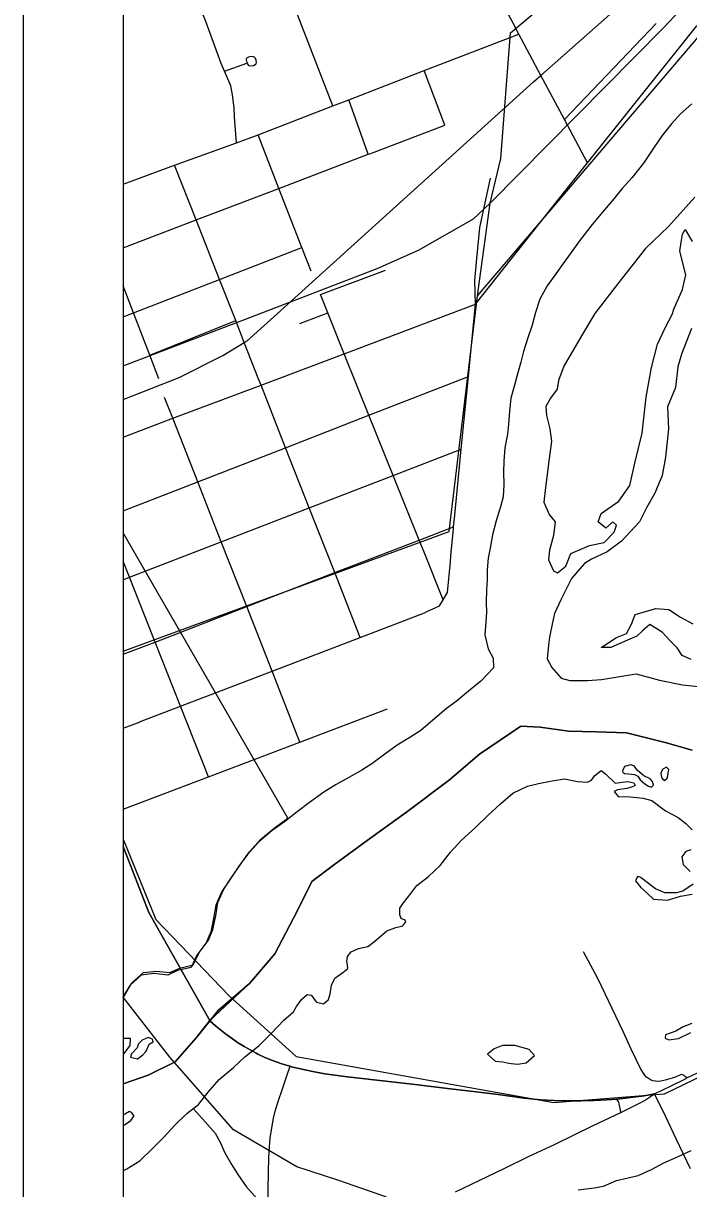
# Model space of a CAD drawing. Extents: x 0 to 34, y 0 to 22.
# Drawn here: x 2 to 2.667, y 17.216 to 18.383 of the extents above; entities that cross this region are included whole.
import ezdxf

# ---------------------------------------------------------------- set-up
doc = ezdxf.new("R2010")
doc.units = 0
for name, color, linetype in [('GM_X_City_Street', 7, 'Continuous'), ('GM_X_Corporation', 7, 'Continuous'), ('GM_X_County_Road', 7, 'Continuous'), ('GM_X_Major_River', 7, 'Continuous'), ('GM_X_Minor_Lake', 7, 'Continuous'), ('GM_X_Minor_River', 7, 'Continuous'), ('GM_X_Rail_Line', 7, 'Continuous'), ('GM_X_State_Route', 7, 'Continuous'), ('GM_X_US_Route', 7, 'Continuous'), ('SH_Data', 7, 'Continuous')]:
    doc.layers.add(name, color=color, linetype=linetype)

msp = doc.modelspace()

# ---------------------------------------------------------------- linework, layer by layer
at = {"layer": 'GM_X_City_Street'}
for p, q in [((2.5421, 18.287), (2.634, 18.383)), ((2.4221, 18.2812), (2.4016, 18.3358)), ((2.3456, 18.2521), (2.326, 18.3066)), ((2.2976, 18.1117), (2.3627, 18.1359)), ((2.2771, 18.0827), (2.305, 18.0932)), ((2.1266, 18.051), (2.2128, 18.0855))]:
    msp.add_line(p, q, dxfattribs=at)
for points in [[(2.3101, 18.3005), (2.2646, 18.418), (2.2639, 18.4199), (2.2497, 18.4558), (2.241, 18.4839)], [(2.2137, 18.2637), (2.2117, 18.2895), (2.2111, 18.2987), (2.2094, 18.3116), (2.208, 18.3207), (2.2015, 18.3354), (2.1981, 18.3429), (2.1829, 18.3849), (2.1824, 18.386), (2.1643, 18.4304)], [(2.1, 18.2223), (2.1516, 18.2411), (2.2137, 18.2637), (2.2351, 18.2715), (2.3101, 18.3005), (2.326, 18.3066), (2.4016, 18.3358), (2.4965, 18.3724)], [(2.2015, 18.3354), (2.224, 18.3433), (2.2253, 18.3416), (2.2264, 18.341), (2.2279, 18.3407), (2.2305, 18.3409), (2.2324, 18.3419), (2.2333, 18.3428), (2.2335, 18.3443), (2.2333, 18.3461), (2.2331, 18.347), (2.2324, 18.3484), (2.232, 18.3491), (2.2307, 18.3497), (2.2291, 18.3501), (2.227, 18.3498), (2.2256, 18.3492), (2.2241, 18.3485), (2.2234, 18.3475), (2.2232, 18.3466), (2.2239, 18.3437)], [(2.1, 18.1585), (2.1731, 18.1863), (2.256, 18.2179), (2.3456, 18.2521), (2.347, 18.2526), (2.4221, 18.2812)], [(2.2885, 18.135), (2.2791, 18.1589), (2.256, 18.2179), (2.2351, 18.2715)], [(2.3374, 17.7684), (2.3119, 17.8332), (2.2865, 17.898), (2.2627, 17.9583), (2.2381, 18.021), (2.2354, 18.0279), (2.2214, 18.0635), (2.2128, 18.0855), (2.1965, 18.1268), (2.1731, 18.1863), (2.1516, 18.2411)], [(2.453, 18.1019), (2.4524, 18.1257), (2.4543, 18.1477), (2.4574, 18.1789), (2.468, 18.2282)], [(2.1, 18.0892), (2.1104, 18.0932), (2.1965, 18.1268), (2.2791, 18.1589)], [(2.1358, 18.0274), (2.1266, 18.051), (2.1104, 18.0932), (2.1, 18.1203)], [(2.4206, 17.8061), (2.4014, 17.8538), (2.3965, 17.8658), (2.3705, 17.9304), (2.3462, 17.9908), (2.3214, 18.0523), (2.305, 18.0932), (2.2976, 18.1117)], [(2.1, 17.9689), (2.1498, 17.9877), (2.2381, 18.021), (2.3214, 18.0523), (2.453, 18.1019)], [(2.1, 17.8951), (2.1747, 17.9241), (2.2627, 17.9583), (2.3462, 17.9908), (2.4458, 18.0295)], [(2.2771, 17.6635), (2.2492, 17.7346), (2.2238, 17.7992), (2.1983, 17.864), (2.1747, 17.9241), (2.1498, 17.9877), (2.1415, 18.0087)], [(2.1, 17.8261), (2.1064, 17.8286), (2.1983, 17.864), (2.2865, 17.898), (2.3705, 17.9304), (2.4386, 17.9567)], [(2.1, 17.7514), (2.132, 17.7637), (2.2238, 17.7992), (2.3119, 17.8332), (2.3965, 17.8658), (2.431, 17.8791)], [(2.1854, 17.6287), (2.1574, 17.6994), (2.132, 17.7637), (2.1064, 17.8286), (2.1, 17.8447)], [(2.1, 17.5964), (2.1854, 17.6287), (2.2771, 17.6635), (2.3647, 17.6968)], [(2.6647, 17.3272), (2.6634, 17.3285), (2.6628, 17.3291), (2.6621, 17.3296), (2.6613, 17.3301), (2.6603, 17.3304), (2.6593, 17.3306), (2.6582, 17.3304), (2.654, 17.3285), (2.65, 17.327), (2.6428, 17.3249), (2.6386, 17.324), (2.6355, 17.3237), (2.6331, 17.3239), (2.6307, 17.3244), (2.6284, 17.3253), (2.6262, 17.3266), (2.6243, 17.3281), (2.6226, 17.3299), (2.6204, 17.3329), (2.6183, 17.3367), (2.6088, 17.3562), (2.6007, 17.3736), (2.5754, 17.4269), (2.5611, 17.4536)], [(2.2443, 17.1793), (2.2449, 17.1936), (2.2453, 17.2153), (2.2456, 17.2327), (2.2461, 17.2476), (2.2465, 17.2582), (2.2473, 17.2668), (2.2488, 17.2772), (2.2506, 17.2869), (2.2523, 17.2941), (2.2552, 17.3036), (2.2597, 17.3165), (2.2641, 17.3295), (2.2673, 17.3389)], [(2.4329, 17.2132), (2.4817, 17.2366), (2.5062, 17.2486), (2.5322, 17.2607), (2.5708, 17.2795), (2.5984, 17.2928), (2.6145, 17.3005), (2.6179, 17.3022), (2.6223, 17.3048), (2.6262, 17.3075), (2.6321, 17.3115)], [(2.5984, 17.2928), (2.5982, 17.2949), (2.5979, 17.2968), (2.5976, 17.2983), (2.5973, 17.2997), (2.5969, 17.3012), (2.5964, 17.3026), (2.5957, 17.304), (2.5946, 17.3061)]]:
    msp.add_lwpolyline(points, dxfattribs=at)
at = {"layer": 'GM_X_Corporation'}
for points in [[(2.1, 20.9), (2.1, 17.3213), (2.125, 17.3299), (2.1521, 17.3433), (2.1736, 17.3677), (2.187, 17.3847), (2.2269, 17.4223), (2.2518, 17.4516), (2.2743, 17.4943), (2.289, 17.5238), (2.3119, 17.5414), (2.3482, 17.5676), (2.3837, 17.5935), (2.4269, 17.6257), (2.4571, 17.6516), (2.4983, 17.6796), (2.5176, 17.6786), (2.546, 17.6745), (2.574, 17.6738), (2.6043, 17.6727), (2.6428, 17.6632), (2.67, 17.6556)], [(2.1, 19.7479), (2.1, 17.3213), (2.125, 17.3299), (2.1521, 17.3433), (2.1736, 17.3677), (2.187, 17.3847), (2.2269, 17.4223), (2.2518, 17.4516), (2.2743, 17.4943), (2.289, 17.5238), (2.3119, 17.5414), (2.3482, 17.5676), (2.3837, 17.5935), (2.4269, 17.6257), (2.4571, 17.6516), (2.4983, 17.6796), (2.5176, 17.6786), (2.546, 17.6745), (2.574, 17.6738), (2.6043, 17.6727), (2.6428, 17.6632), (2.67, 17.6556)], [(2.1, 19.7456), (2.1, 17.3213), (2.125, 17.3299), (2.1521, 17.3433), (2.1736, 17.3677), (2.1951, 17.3949), (2.2269, 17.4223), (2.2518, 17.4516), (2.2743, 17.4943), (2.289, 17.5238), (2.3119, 17.5414), (2.3482, 17.5676), (2.3837, 17.5935), (2.4269, 17.6257), (2.4571, 17.6516), (2.4983, 17.6796), (2.5176, 17.6786), (2.546, 17.6745), (2.574, 17.6738), (2.6043, 17.6727), (2.6428, 17.6632), (2.67, 17.6556)], [(2.67, 17.6556), (2.6428, 17.6632), (2.6043, 17.6727), (2.574, 17.6738), (2.546, 17.6745), (2.5176, 17.6786), (2.4983, 17.6796), (2.4571, 17.6516), (2.4269, 17.6257), (2.3837, 17.5935), (2.3482, 17.5676), (2.3119, 17.5414), (2.289, 17.5238), (2.2743, 17.4943), (2.2518, 17.4516), (2.2269, 17.4223), (2.187, 17.3847), (2.1736, 17.3677), (2.1521, 17.3433), (2.125, 17.3299), (2.1, 17.3213), (2.1, 14.1)], [(2.67, 17.6556), (2.6428, 17.6631), (2.6043, 17.6727), (2.574, 17.6738), (2.546, 17.6745), (2.5176, 17.6786), (2.4983, 17.6796), (2.4571, 17.6516), (2.4269, 17.6257), (2.3837, 17.5935), (2.3482, 17.5676), (2.3119, 17.5414), (2.289, 17.5238), (2.2743, 17.4943), (2.2518, 17.4516), (2.2268, 17.4223), (2.1951, 17.3949), (2.1736, 17.3677), (2.1521, 17.3433), (2.125, 17.3299), (2.1, 17.3213), (2.1, 14.1)], [(2.67, 17.6556), (2.6428, 17.6632), (2.6043, 17.6727), (2.574, 17.6738), (2.546, 17.6745), (2.5176, 17.6786), (2.4983, 17.6796), (2.4571, 17.6516), (2.4269, 17.6257), (2.3837, 17.5935), (2.3482, 17.5676), (2.3119, 17.5414), (2.289, 17.5238), (2.2743, 17.4943), (2.2518, 17.4516), (2.2269, 17.4223), (2.187, 17.3847), (2.1736, 17.3677), (2.1521, 17.3433), (2.125, 17.3299), (2.1, 17.3213), (2.1, 14.9787)]]:
    msp.add_lwpolyline(points, dxfattribs=at)
msp.add_lwpolyline([(2.1, 17.873), (2.1, 17.4079), (2.1009, 17.4092), (2.1088, 17.4224), (2.1204, 17.4327), (2.1333, 17.4343), (2.1468, 17.4329), (2.1568, 17.4372), (2.1703, 17.4405), (2.176, 17.4527), (2.1854, 17.4651), (2.19, 17.476), (2.1927, 17.4896), (2.1949, 17.5028), (2.2009, 17.5164), (2.2087, 17.528), (2.2181, 17.5418), (2.2266, 17.5535), (2.2377, 17.566), (2.2514, 17.5775), (2.265, 17.5874)], close=True, dxfattribs=at)
at = {"layer": 'GM_X_County_Road'}
msp.add_line((2.1, 17.6774), (2.1154, 17.6833), dxfattribs=at)
for points in [[(2.5185, 18.3311), (2.4965, 18.3724), (2.4906, 18.3834), (2.4632, 18.4347), (2.451, 18.4626), (2.4507, 18.4966), (2.4494, 18.6833), (2.4525, 18.8029), (2.4541, 18.9031), (2.4559, 18.9654), (2.4565, 19.0264), (2.4574, 19.094), (2.4601, 19.3606), (2.4602, 19.4809), (2.4593, 19.7005), (2.4592, 19.7078), (2.4594, 19.7154), (2.4594, 19.7207), (2.4596, 19.7282), (2.4597, 19.7374)], [(2.4305, 17.8736), (2.4308, 17.8775), (2.431, 17.8791), (2.4321, 17.8906), (2.4386, 17.9567), (2.4458, 18.0295), (2.453, 18.1019), (2.5653, 18.2435), (2.6745, 18.3806), (2.8905, 18.4446), (2.8949, 18.4457), (2.9238, 18.4527), (2.957, 18.4563), (3.0181, 18.463), (3.0739, 18.4691), (3.1297, 18.4752), (3.2316, 18.4864), (3.2663, 18.4902), (3.2835, 18.4921), (3.3388, 18.4981), (3.3968, 18.5043)], [(2.5653, 18.2435), (2.5421, 18.287), (2.5185, 18.3311)], [(2.4278, 17.8441), (2.4283, 17.85), (2.4305, 17.8736)], [(2.4043, 17.7942), (2.4094, 17.7966), (2.417, 17.8001), (2.4206, 17.8061), (2.425, 17.8133), (2.4278, 17.8441)], [(2.1154, 17.6833), (2.1163, 17.6837), (2.1574, 17.6994), (2.2492, 17.7346), (2.3374, 17.7684), (2.4018, 17.793), (2.4043, 17.7942)]]:
    msp.add_lwpolyline(points, dxfattribs=at)
at = {"layer": 'GM_X_Major_River'}
for p, q in [((2.6499, 18.0918), (2.6515, 18.097)), ((2.6457, 17.6299), (2.6458, 17.6326)), ((2.6279, 17.6269), (2.6215, 17.6297)), ((2.1233, 17.3548), (2.1251, 17.3586)), ((2.1023, 17.2914), (2.1, 17.2901))]:
    msp.add_line(p, q, dxfattribs=at)
for points in [[(2.6697, 18.3025), (2.6581, 18.2922), (2.6492, 18.2825), (2.6399, 18.2709), (2.6313, 18.2582), (2.6211, 18.2432), (2.6098, 18.2287), (2.5997, 18.2179), (2.5916, 18.2074), (2.5803, 18.194), (2.5698, 18.1817), (2.557, 18.1653), (2.5488, 18.1537), (2.5409, 18.1427), (2.5352, 18.1348), (2.5248, 18.1204), (2.5175, 18.1069), (2.513, 18.0937), (2.5097, 18.0809), (2.5053, 18.0684), (2.5011, 18.0547), (2.4983, 18.0439), (2.4954, 18.0333), (2.4921, 18.0209), (2.4884, 18.008), (2.487, 17.9948), (2.486, 17.9819), (2.485, 17.972), (2.4824, 17.958), (2.4814, 17.9447), (2.4811, 17.9337), (2.4812, 17.9216), (2.4806, 17.909), (2.4781, 17.8992)], [(2.6725, 18.209), (2.6462, 18.1796), (2.6234, 18.1577), (2.5961, 18.1234), (2.5724, 18.0927), (2.559, 18.0703), (2.5413, 18.0399), (2.5361, 18.0256), (2.5348, 18.0169), (2.5281, 18.0079), (2.5234, 17.9996), (2.524, 17.9905), (2.5275, 17.9771), (2.5291, 17.9649), (2.5268, 17.9475), (2.5231, 17.9183), (2.5213, 17.9039), (2.5267, 17.8913), (2.5329, 17.8839), (2.5311, 17.8703), (2.527, 17.8556), (2.5261, 17.8461), (2.5311, 17.8349), (2.5352, 17.833), (2.5433, 17.8396), (2.5485, 17.8524), (2.5672, 17.8603), (2.5817, 17.8634), (2.5917, 17.8738), (2.5941, 17.8806), (2.5904, 17.8841), (2.5835, 17.8778), (2.5757, 17.8841), (2.5789, 17.8924), (2.5966, 17.9049), (2.6075, 17.9206), (2.6125, 17.9429), (2.62, 17.9727), (2.6238, 18.0088), (2.6294, 18.0386), (2.6352, 18.0621), (2.6432, 18.079), (2.6499, 18.0918)], [(2.6515, 18.097), (2.6603, 18.1166), (2.6636, 18.1313), (2.6577, 18.155), (2.6591, 18.1641), (2.6604, 18.1721), (2.6631, 18.1769), (2.67, 18.1646)], [(2.6692, 18.0776), (2.6592, 18.052), (2.6555, 18.0392), (2.6532, 18.0187), (2.6452, 17.9992), (2.6462, 17.9771), (2.6433, 17.9487), (2.6399, 17.9305), (2.6327, 17.9128), (2.6244, 17.8982), (2.6173, 17.8839), (2.5991, 17.8646), (2.5848, 17.8539), (2.5692, 17.8466), (2.5623, 17.8422), (2.5491, 17.8273), (2.5388, 17.8067), (2.532, 17.7924), (2.53, 17.7833), (2.527, 17.7685), (2.526, 17.7606), (2.5246, 17.7469), (2.5293, 17.7381), (2.5389, 17.7276), (2.5476, 17.7251), (2.565, 17.7251), (2.579, 17.7263), (2.5976, 17.7293), (2.6139, 17.732), (2.6372, 17.7254), (2.6602, 17.7207), (2.676, 17.7192)], [(2.4781, 17.8992), (2.4735, 17.885), (2.4699, 17.8709), (2.4677, 17.8577), (2.4656, 17.8478), (2.4646, 17.8361), (2.4647, 17.8258), (2.4641, 17.8163), (2.4638, 17.803), (2.464, 17.7935), (2.4634, 17.784), (2.4624, 17.7708), (2.4655, 17.757), (2.4706, 17.7475), (2.471, 17.738), (2.4583, 17.7245), (2.446, 17.7145), (2.4337, 17.7042), (2.424, 17.6972), (2.4125, 17.6876), (2.3982, 17.6753), (2.3871, 17.668), (2.3744, 17.6604), (2.3621, 17.6515), (2.3492, 17.6416), (2.3391, 17.6353), (2.3261, 17.628), (2.3134, 17.621), (2.3012, 17.6133), (2.2866, 17.603), (2.2743, 17.5938), (2.2616, 17.5838), (2.2493, 17.575), (2.2355, 17.5634), (2.2245, 17.551), (2.216, 17.5393), (2.2066, 17.5254), (2.1987, 17.5138), (2.1928, 17.5003), (2.1906, 17.487), (2.1878, 17.4734), (2.1832, 17.4625), (2.1739, 17.4502), (2.1681, 17.438), (2.1546, 17.4347), (2.1447, 17.4303), (2.1311, 17.4318), (2.1182, 17.4302), (2.1067, 17.4198), (2.1, 17.4087)], [(2.6691, 17.7463), (2.6601, 17.7503), (2.6549, 17.758), (2.6475, 17.7654), (2.6402, 17.7732), (2.6357, 17.7763), (2.6275, 17.7811), (2.6201, 17.7748), (2.6147, 17.7696), (2.6052, 17.7656), (2.5884, 17.7584), (2.5789, 17.7582), (2.5943, 17.7682), (2.6042, 17.7721), (2.6093, 17.7815), (2.6129, 17.7913), (2.6335, 17.7973), (2.6467, 17.7962), (2.6583, 17.7887), (2.6706, 17.782)], [(2.5421, 17.6267), (2.5552, 17.6241), (2.5651, 17.6235), (2.5693, 17.6253), (2.5724, 17.6302), (2.5789, 17.635), (2.5834, 17.6314), (2.593, 17.6225), (2.5998, 17.6234), (2.6055, 17.6241), (2.6115, 17.6228), (2.613, 17.6201), (2.6103, 17.6186), (2.6046, 17.6172), (2.5951, 17.6156), (2.592, 17.6141), (2.5957, 17.6091), (2.6078, 17.6088), (2.621, 17.6073), (2.6296, 17.6049), (2.6434, 17.5946), (2.6561, 17.5879), (2.6635, 17.582), (2.6701, 17.5758)], [(2.6215, 17.6297), (2.6189, 17.6321), (2.6152, 17.6352), (2.6119, 17.6399), (2.6082, 17.6407), (2.6021, 17.639), (2.6001, 17.6348), (2.6004, 17.6333), (2.6023, 17.6321), (2.6061, 17.6316), (2.6121, 17.6311), (2.6155, 17.6295), (2.618, 17.6257), (2.6225, 17.6217), (2.6262, 17.6194), (2.6292, 17.6185), (2.6311, 17.6204), (2.6301, 17.6242), (2.6279, 17.6269)], [(2.6458, 17.6326), (2.6466, 17.636), (2.6444, 17.6383), (2.6406, 17.6365), (2.6386, 17.6327), (2.6393, 17.6282), (2.6404, 17.6266), (2.6422, 17.6251), (2.6449, 17.6273), (2.6457, 17.6299)], [(2.3943, 17.5198), (2.4059, 17.529), (2.4175, 17.5401), (2.428, 17.5532), (2.4385, 17.5651), (2.4528, 17.578), (2.4656, 17.5902), (2.478, 17.6017), (2.4903, 17.6124), (2.5052, 17.6193), (2.5159, 17.6221), (2.5296, 17.6248), (2.5421, 17.6267)], [(2.6685, 17.5557), (2.6636, 17.5539), (2.6597, 17.5487), (2.661, 17.541), (2.668, 17.534)], [(2.6711, 17.5214), (2.6607, 17.5144), (2.6543, 17.5127), (2.6425, 17.5126), (2.6332, 17.5166), (2.6224, 17.5249), (2.6187, 17.528), (2.6153, 17.5289), (2.6133, 17.5247), (2.6185, 17.5178), (2.6251, 17.5119), (2.6314, 17.5064), (2.6454, 17.5053), (2.6583, 17.5092), (2.6701, 17.5112)], [(2.261, 17.3852), (2.2707, 17.3933), (2.2735, 17.3989), (2.2789, 17.406), (2.2843, 17.4108), (2.2885, 17.4103), (2.2936, 17.403), (2.3008, 17.4013), (2.3058, 17.4057), (2.3074, 17.4114), (2.3088, 17.4201), (2.312, 17.4272), (2.32, 17.4327), (2.325, 17.4368), (2.3248, 17.4406), (2.3241, 17.444), (2.3246, 17.449), (2.3285, 17.4534), (2.3357, 17.457), (2.3452, 17.4587), (2.3522, 17.4642), (2.3641, 17.4746), (2.3733, 17.4778), (2.3801, 17.4795), (2.3833, 17.4836), (2.3825, 17.4851), (2.3784, 17.4868), (2.377, 17.4906), (2.3772, 17.4974), (2.3807, 17.5027), (2.3881, 17.512), (2.3943, 17.5198)], [(2.1, 17.2342), (2.1036, 17.2363), (2.1166, 17.2443), (2.1294, 17.2566), (2.141, 17.2684), (2.1519, 17.28), (2.1639, 17.2918), (2.1755, 17.3006), (2.1852, 17.3129), (2.1961, 17.3256), (2.2104, 17.3378), (2.222, 17.3485), (2.2362, 17.3599), (2.2486, 17.3722), (2.261, 17.3852)], [(2.6696, 17.3817), (2.6608, 17.3784), (2.6536, 17.3741), (2.6433, 17.3705), (2.6428, 17.3671), (2.6465, 17.3655), (2.6564, 17.3668), (2.6686, 17.3726)], [(2.1, 17.3509), (2.1006, 17.3515), (2.1072, 17.3597), (2.1074, 17.3666), (2.1, 17.3668)], [(2.1251, 17.3586), (2.1262, 17.3612), (2.13, 17.3634), (2.1293, 17.3661), (2.1252, 17.3677), (2.1191, 17.3652), (2.1152, 17.3611), (2.114, 17.3573), (2.1085, 17.3514), (2.1073, 17.348), (2.1145, 17.3463), (2.1199, 17.3503), (2.1226, 17.3537), (2.1233, 17.3548)], [(2.1, 17.28), (2.1013, 17.2804), (2.1078, 17.2848), (2.1109, 17.2893), (2.1084, 17.2928), (2.1065, 17.2936), (2.1023, 17.2914)]]:
    msp.add_lwpolyline(points, dxfattribs=at)
at = {"layer": 'GM_X_Minor_Lake'}
msp.add_line((2.4865, 17.3421), (2.4887, 17.3416), dxfattribs=at)
msp.add_lwpolyline([(2.4887, 17.3416), (2.4955, 17.3411), (2.5038, 17.3424), (2.512, 17.3498), (2.5068, 17.3556), (2.4925, 17.3598), (2.4801, 17.3597), (2.4717, 17.3565), (2.4651, 17.3509), (2.4725, 17.3439), (2.4804, 17.3433), (2.4865, 17.3421)], dxfattribs=at)
at = {"layer": 'GM_X_Minor_River'}
for points in [[(2.1702, 17.2966), (2.1823, 17.2832), (2.1923, 17.272), (2.1974, 17.2624), (2.2017, 17.2528), (2.2083, 17.2413), (2.2149, 17.2306), (2.2234, 17.2186), (2.2338, 17.2067)], [(2.5559, 17.2151), (2.5718, 17.2171), (2.5813, 17.2188), (2.5943, 17.2246), (2.606, 17.2271), (2.6159, 17.2295), (2.6293, 17.2357), (2.6415, 17.2423), (2.6552, 17.2482), (2.6689, 17.2547)]]:
    msp.add_lwpolyline(points, dxfattribs=at)
at = {"layer": 'GM_X_Rail_Line'}
for p, q in [((2.4548, 18.1102), (2.4678, 18.203)), ((2.1468, 17.3481), (2.1, 17.4082))]:
    msp.add_line(p, q, dxfattribs=at)
for points in [[(2.4678, 18.203), (2.4782, 18.2477), (2.488, 18.3737), (2.5357, 18.4142), (2.9805, 18.6646), (3.2242, 18.8065), (3.5197, 18.9635), (3.5859, 19.0057), (3.6341, 19.0441), (3.8802, 19.2692), (3.9999, 19.5199), (4.1873, 19.9868), (4.2498, 20.1328)], [(2.4678, 18.203), (2.6408, 18.3784), (2.7095, 18.4512), (2.7452, 18.4804), (2.7756, 18.4976), (2.8378, 18.5148), (3.0031, 18.54), (3.1538, 18.5639), (3.3588, 18.5945), (3.4025, 18.6077), (3.6933, 18.7923), (3.7486, 18.8303), (3.8111, 18.8967), (3.8893, 19.0295), (3.9502, 19.0817), (4.0774, 19.1718), (4.1888, 19.2485)], [(2.4548, 18.1102), (2.6896, 18.3855), (2.892, 18.4422), (3.3977, 18.5093), (3.6083, 18.6338), (4.2593, 19.0261), (4.3207, 19.0753), (4.358, 19.1109)], [(2.2062, 17.4096), (2.2732, 17.3488), (2.5313, 17.3027), (2.6424, 17.3112), (3.2475, 17.6036), (3.9, 17.9197), (3.9913, 17.9825), (4.338, 18.2606), (4.4008, 18.3243), (4.441, 18.3871), (4.4636, 18.4374), (4.4787, 18.4977), (4.4962, 18.5312), (4.5205, 18.5639), (4.5582, 18.5982), (4.7843, 18.8034)], [(2.1, 18.0404), (2.2268, 18.0887), (2.3543, 18.1378), (2.3957, 18.156), (2.4509, 18.1875), (2.4678, 18.203)], [(2.1, 17.7545), (2.4266, 17.8744), (2.4548, 18.1102)], [(2.1, 17.5662), (2.1326, 17.486), (2.2062, 17.4096)], [(2.6389, 16.6726), (2.4112, 17.1759), (2.3621, 17.2086), (2.315, 17.225), (2.274, 17.2383), (2.2105, 17.2752), (2.1468, 17.3481)]]:
    msp.add_lwpolyline(points, dxfattribs=at)
at = {"layer": 'GM_X_State_Route'}
for p, q in [((2.2544, 18.0924), (2.5112, 18.3245)), ((2.5112, 18.3245), (2.5185, 18.3311))]:
    msp.add_line(p, q, dxfattribs=at)
for points in [[(2.5185, 18.3311), (2.6596, 18.456), (2.866, 18.5769), (2.9462, 18.6238), (3.2071, 18.7697), (3.2388, 18.7874)], [(2.1, 18.0065), (2.1561, 18.0287), (2.1998, 18.0506), (2.2214, 18.0635), (2.2243, 18.0653), (2.2544, 18.0924)], [(2.1873, 17.3842), (2.1259, 17.4928), (2.1, 17.5589)], [(2.6647, 17.3272), (2.7116, 17.3494), (2.7997, 17.3916), (2.8005, 17.3919)], [(2.2332, 17.352), (2.2285, 17.3546), (2.2213, 17.3588), (2.2147, 17.3629), (2.2095, 17.3663), (2.2025, 17.3715), (2.1926, 17.3795), (2.1873, 17.3842)], [(2.2673, 17.3389), (2.2632, 17.3399), (2.258, 17.3417), (2.2495, 17.3448), (2.2418, 17.3478), (2.2348, 17.3511), (2.2332, 17.352)], [(2.5946, 17.3061), (2.5844, 17.3053), (2.5713, 17.3047), (2.5589, 17.3042), (2.5443, 17.3042), (2.5317, 17.3046), (2.5182, 17.3054), (2.5018, 17.307), (2.4757, 17.3106), (2.4454, 17.3143), (2.4276, 17.3165), (2.3924, 17.3206), (2.3541, 17.3251), (2.3249, 17.3284), (2.3019, 17.3315), (2.29, 17.3336), (2.279, 17.336), (2.2688, 17.3385), (2.2673, 17.3389)], [(2.6321, 17.3115), (2.6489, 17.3195), (2.664, 17.3268), (2.6647, 17.3272)], [(2.6321, 17.3115), (2.6271, 17.3103), (2.6237, 17.3096), (2.6196, 17.3089), (2.6135, 17.3082), (2.6006, 17.3067), (2.5946, 17.3061)], [(2.6683, 17.2363), (2.661, 17.2517), (2.654, 17.2663), (2.6435, 17.2882), (2.6321, 17.3115)]]:
    msp.add_lwpolyline(points, dxfattribs=at)
at = {"layer": 'GM_X_US_Route'}
for p, q in [((2.2544, 18.0924), (2.5112, 18.3245)), ((2.5112, 18.3245), (2.5185, 18.3311))]:
    msp.add_line(p, q, dxfattribs=at)
for points in [[(2.5185, 18.3311), (2.6596, 18.456), (2.866, 18.5769), (2.9462, 18.6238), (3.2071, 18.7697), (3.2388, 18.7874)], [(2.1, 18.0065), (2.1561, 18.0287), (2.1998, 18.0506), (2.2214, 18.0635), (2.2243, 18.0653), (2.2544, 18.0924)], [(2.1, 17.5589), (2.1259, 17.4928), (2.1873, 17.3842)], [(2.6647, 17.3272), (2.7116, 17.3494), (2.7997, 17.3916), (2.8005, 17.3919)], [(2.1873, 17.3842), (2.1926, 17.3795), (2.2025, 17.3715), (2.2095, 17.3663), (2.2147, 17.3629), (2.2213, 17.3588), (2.2285, 17.3546), (2.2332, 17.352)], [(2.2332, 17.352), (2.2348, 17.3511), (2.2418, 17.3478), (2.2495, 17.3448), (2.258, 17.3417), (2.2632, 17.3399), (2.2673, 17.3389)], [(2.2673, 17.3389), (2.2688, 17.3385), (2.279, 17.336), (2.29, 17.3336), (2.3019, 17.3315), (2.3249, 17.3284), (2.3541, 17.3251), (2.3924, 17.3206), (2.4276, 17.3165), (2.4454, 17.3143), (2.4757, 17.3106), (2.5018, 17.307), (2.5182, 17.3054), (2.5317, 17.3046), (2.5443, 17.3042), (2.5589, 17.3042), (2.5713, 17.3047), (2.5844, 17.3053), (2.5946, 17.3061)], [(2.6321, 17.3115), (2.6489, 17.3195), (2.664, 17.3268), (2.6647, 17.3272)], [(2.5946, 17.3061), (2.6006, 17.3067), (2.6135, 17.3082), (2.6196, 17.3089), (2.6237, 17.3096), (2.6271, 17.3103), (2.6321, 17.3115)]]:
    msp.add_lwpolyline(points, dxfattribs=at)
at = {"layer": 'SH_Data'}
for p, q in [((2, 21), (2, 14)), ((2, 21), (2, 14)), ((2.1, 20.9), (2.1, 14.1)), ((2.1, 20.9), (2.1, 14.1))]:
    msp.add_line(p, q, dxfattribs=at)

doc.saveas('drawing.dxf')
